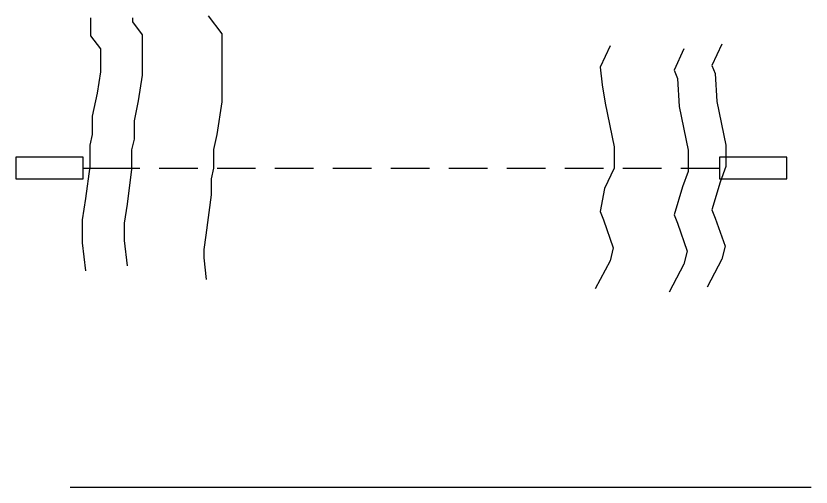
# Model space of a CAD drawing. Extents: x 5197761 to 5514561, y 1890130 to 2080942.
# Drawn here: x 5487133 to 5490466, y 2004599 to 2006575 of the extents above; entities that cross this region are included whole.
import ezdxf

# ---------------------------------------------------------------- set-up
doc = ezdxf.new("R2010")
doc.units = 0
for name, color, linetype in [('Exist Hydrographic Buffer Line', 7, 'Continuous'), ('Exist Hydrographic Canal', 7, 'Continuous'), ('Exist Hydrographic Ocean Shore', 7, 'Continuous'), ('Exist Maritime Ferry Route', 7, 'Continuous')]:
    doc.layers.add(name, color=color, linetype=linetype)

msp = doc.modelspace()

# ---------------------------------------------------------------- linework, layer by layer
at = {"layer": 'Exist Hydrographic Buffer Line'}
for points in [[(5487621.5, 2006567), (5487621.5, 2006549.8), (5487662.8, 2006494.7), (5487662.8, 2006326.3), (5487646.2, 2006218.3), (5487628.4, 2006135.1), (5487628.4, 2006057.9), (5487618.1, 2006013.1), (5487618.1, 2005932.3), (5487599.1, 2005784.7), (5487587.1, 2005706.2), (5487587.1, 2005633.5), (5487599.6, 2005526.6)], [(5487939.3, 2006574.8), (5487996, 2006499.2), (5487996, 2006214.7), (5487974.9, 2006077.1), (5487961.6, 2006015.1), (5487961.6, 2005935.7), (5487951.2, 2005890.9), (5487951.2, 2005824.3), (5487929.6, 2005655.2), (5487920.2, 2005594.6), (5487920.2, 2005560.2), (5487930.9, 2005469.8)], [(5489622.9, 2006449.9), (5489581.6, 2006360.4), (5489589.5, 2006285.4), (5489602.2, 2006208.8), (5489640.1, 2006026.2), (5489640.1, 2005936.6), (5489599.8, 2005851.3), (5489581.6, 2005754.1), (5489595.4, 2005719.6), (5489636.7, 2005602.5), (5489622.9, 2005547.4), (5489560.9, 2005430.3)], [(5489932.9, 2006436.1), (5489891.6, 2006346.6), (5489905.4, 2006312.1), (5489912.3, 2006195), (5489950.2, 2006012.4), (5489950.2, 2005922.9), (5489926.1, 2005857.4), (5489891.6, 2005740.3), (5489905.4, 2005705.8), (5489946.7, 2005588.7), (5489932.9, 2005533.6), (5489870.9, 2005416.5)]]:
    msp.add_lwpolyline(points, dxfattribs=at)
at = {"layer": 'Exist Hydrographic Canal'}
msp.add_line((5487360.6, 2004598.7), (5490465.6, 2004598.7), dxfattribs=at)
at = {"layer": 'Exist Hydrographic Ocean Shore'}
for points in [[(5487445.8, 2006567), (5487445.8, 2006491.3), (5487487.2, 2006436.1), (5487487.2, 2006339.7), (5487473.4, 2006250.1), (5487452.7, 2006153.7), (5487452.7, 2006077.9), (5487442.4, 2006033.1), (5487442.4, 2005943.5), (5487425.2, 2005809.2), (5487411.4, 2005719.6), (5487411.4, 2005623.2), (5487425.2, 2005506.1)], [(5490091.4, 2006456.8), (5490050.1, 2006367.2), (5490063.8, 2006332.8), (5490070.7, 2006215.7), (5490108.6, 2006033.1), (5490108.6, 2005943.5), (5490084.5, 2005878.1), (5490050.1, 2005761), (5490063.8, 2005726.5), (5490105.2, 2005609.4), (5490091.4, 2005554.3), (5490029.4, 2005437.2)]]:
    msp.add_lwpolyline(points, dxfattribs=at)
at = {"layer": 'Exist Maritime Ferry Route'}
for p, q in [((5487415.7, 2005936.9), (5487652, 2005936.9)), ((5487733, 2005936.9), (5487895, 2005936.9)), ((5487976, 2005936.9), (5488138, 2005936.9)), ((5488219, 2005936.9), (5488381, 2005936.9)), ((5488462, 2005936.9), (5488624, 2005936.9)), ((5488705, 2005936.9), (5488867, 2005936.9)), ((5488948, 2005936.9), (5489110, 2005936.9)), ((5489191, 2005936.9), (5489353, 2005936.9)), ((5489434, 2005936.9), (5489596, 2005936.9)), ((5489677, 2005936.9), (5489839, 2005936.9)), ((5489920, 2005936.9), (5490082, 2005936.9))]:
    msp.add_line(p, q, dxfattribs=at)
for points in [[(5487415.7, 2005981.7), (5487133.3, 2005981.7), (5487133.3, 2005892.1), (5487415.7, 2005892.1)], [(5490364.4, 2005981.7), (5490082, 2005981.7), (5490082, 2005892.1), (5490364.4, 2005892.1)]]:
    msp.add_lwpolyline(points, close=True, dxfattribs=at)

doc.saveas('drawing.dxf')
